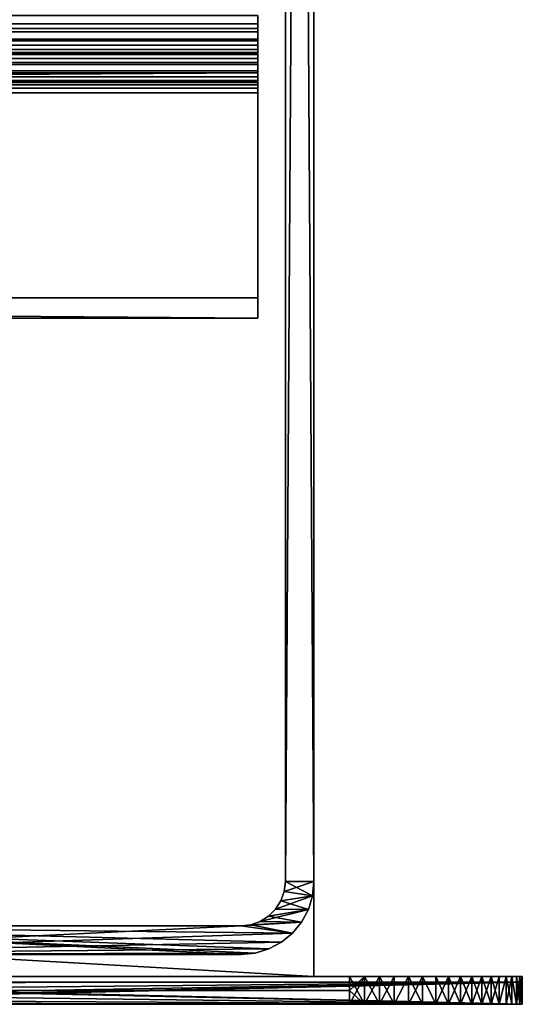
# Model space of a CAD drawing. Header units: inches. Extents: x -17.4 to 17.4, y -0.1 to 14.
# Tile 308 of 327: x 16.868 to 17.413, y 0 to 1.067. Entities that reach past the tile are written whole.
import ezdxf

# ---------------------------------------------------------------- set-up
doc = ezdxf.new("R2010")
doc.units = ezdxf.units.IN
doc.header["$LTSCALE"] = 65.185185
doc.header["$MEASUREMENT"] = 0
for name, color, linetype in [('186', 7, 'CONTINUOUS'), ('187', 7, 'CONTINUOUS'), ('188', 7, 'CONTINUOUS'), ('189', 7, 'CONTINUOUS'), ('190', 7, 'CONTINUOUS'), ('195', 7, 'CONTINUOUS'), ('196', 7, 'CONTINUOUS'), ('197', 7, 'CONTINUOUS'), ('198', 7, 'CONTINUOUS'), ('199', 7, 'CONTINUOUS'), ('251', 7, 'CONTINUOUS'), ('252', 7, 'CONTINUOUS'), ('253', 7, 'CONTINUOUS'), ('254', 7, 'CONTINUOUS'), ('258', 7, 'CONTINUOUS'), ('262', 7, 'CONTINUOUS'), ('263', 7, 'CONTINUOUS'), ('264', 7, 'CONTINUOUS'), ('267', 7, 'CONTINUOUS'), ('270', 7, 'CONTINUOUS'), ('276', 7, 'CONTINUOUS'), ('277', 7, 'CONTINUOUS'), ('282', 7, 'CONTINUOUS'), ('283', 7, 'CONTINUOUS'), ('288', 7, 'CONTINUOUS'), ('291', 7, 'CONTINUOUS'), ('292', 7, 'CONTINUOUS'), ('293', 7, 'CONTINUOUS'), ('64', 7, 'CONTINUOUS'), ('68', 7, 'CONTINUOUS'), ('75', 7, 'CONTINUOUS'), ('76', 7, 'CONTINUOUS'), ('77', 7, 'CONTINUOUS')]:
    doc.layers.add(name, color=color, linetype=linetype)

msp = doc.modelspace()

# ---------------------------------------------------------------- linework, layer by layer
at = {"layer": '186', "linetype": 'CONTINUOUS'}
for points in [[(-17.226, 0.03, 14), (-17.226, 0.015, 14), (17.226, 0, 14), (-17.226, 0.03, 14)], [(17.226, 0.03, 14), (-17.226, 0.03, 14), (17.226, 0.015, 14), (17.226, 0.03, 14)], [(17.226, 0.015, 14), (-17.226, 0.03, 14), (17.226, 0, 14), (17.226, 0.015, 14)], [(-17.226, 0.015, 14), (-17.226, 0, 14), (17.226, 0, 14), (-17.226, 0.015, 14)]]:
    msp.add_3dface(points, dxfattribs=at)
at = {"layer": '187', "linetype": 'CONTINUOUS'}
for points in [[(17.226, 0, 14), (-17.226, 0, 14), (16.3225, 0, 13.24), (17.226, 0, 14)], [(-17.226, 0, -0.689), (17.226, 0, -0.689), (-16.3225, 0, 0.061), (-17.226, 0, -0.689)], [(-16.3225, 0, 0.061), (17.226, 0, -0.689), (16.3225, 0, 0.061), (-16.3225, 0, 0.061)], [(17.226, 0, -0.689), (17.226, 0, 14), (16.3225, 0, 13.24), (17.226, 0, -0.689)], [(16.3225, 0, 0.061), (17.226, 0, -0.689), (16.3225, 0, 13.24), (16.3225, 0, 0.061)], [(17.2423, 0, 13.9993), (17.226, 0, 14), (17.2423, 0, -0.6883), (17.2423, 0, 13.9993)], [(17.2423, 0, -0.6883), (17.226, 0, 14), (17.226, 0, -0.689), (17.2423, 0, -0.6883)], [(17.2586, 0, 13.9972), (17.2423, 0, 13.9993), (17.2586, 0, -0.6862), (17.2586, 0, 13.9972)], [(17.2586, 0, -0.6862), (17.2423, 0, 13.9993), (17.2423, 0, -0.6883), (17.2586, 0, -0.6862)], [(17.2745, 0, 13.9936), (17.2586, 0, 13.9972), (17.2745, 0, -0.6826), (17.2745, 0, 13.9936)], [(17.2745, 0, -0.6826), (17.2586, 0, 13.9972), (17.2586, 0, -0.6862), (17.2745, 0, -0.6826)], [(17.2901, 0, 13.9887), (17.2745, 0, 13.9936), (17.2901, 0, -0.6777), (17.2901, 0, 13.9887)], [(17.2901, 0, -0.6777), (17.2745, 0, 13.9936), (17.2745, 0, -0.6826), (17.2901, 0, -0.6777)], [(17.3052, 0, 13.9824), (17.2901, 0, 13.9887), (17.3052, 0, -0.6714), (17.3052, 0, 13.9824)], [(17.3052, 0, -0.6714), (17.2901, 0, 13.9887), (17.2901, 0, -0.6777), (17.3052, 0, -0.6714)], [(17.3197, 0, 13.9749), (17.3052, 0, 13.9824), (17.3197, 0, -0.6639), (17.3197, 0, 13.9749)], [(17.3197, 0, -0.6639), (17.3052, 0, 13.9824), (17.3052, 0, -0.6714), (17.3197, 0, -0.6639)], [(17.3335, 0, 13.9661), (17.3197, 0, 13.9749), (17.3335, 0, -0.6551), (17.3335, 0, 13.9661)], [(17.3335, 0, -0.6551), (17.3197, 0, 13.9749), (17.3197, 0, -0.6639), (17.3335, 0, -0.6551)], [(17.3465, 0, 13.9561), (17.3335, 0, 13.9661), (17.3465, 0, -0.6451), (17.3465, 0, 13.9561)], [(17.3465, 0, -0.6451), (17.3335, 0, 13.9661), (17.3335, 0, -0.6551), (17.3465, 0, -0.6451)], [(17.3586, 0, 13.9451), (17.3465, 0, 13.9561), (17.3586, 0, -0.6341), (17.3586, 0, 13.9451)], [(17.3586, 0, -0.6341), (17.3465, 0, 13.9561), (17.3465, 0, -0.6451), (17.3586, 0, -0.6341)], [(17.3696, 0, 13.933), (17.3586, 0, 13.9451), (17.3696, 0, -0.622), (17.3696, 0, 13.933)], [(17.3696, 0, -0.622), (17.3586, 0, 13.9451), (17.3586, 0, -0.6341), (17.3696, 0, -0.622)], [(17.3796, 0, 13.92), (17.3696, 0, 13.933), (17.3796, 0, -0.609), (17.3796, 0, 13.92)], [(17.3796, 0, -0.609), (17.3696, 0, 13.933), (17.3696, 0, -0.622), (17.3796, 0, -0.609)], [(17.3884, 0, 13.9062), (17.3796, 0, 13.92), (17.3884, 0, -0.5952), (17.3884, 0, 13.9062)], [(17.3884, 0, -0.5952), (17.3796, 0, 13.92), (17.3796, 0, -0.609), (17.3884, 0, -0.5952)], [(17.3959, 0, 13.8917), (17.3884, 0, 13.9062), (17.3959, 0, -0.5807), (17.3959, 0, 13.8917)], [(17.3959, 0, -0.5807), (17.3884, 0, 13.9062), (17.3884, 0, -0.5952), (17.3959, 0, -0.5807)], [(17.4022, 0, 13.8766), (17.3959, 0, 13.8917), (17.4022, 0, -0.5656), (17.4022, 0, 13.8766)], [(17.4022, 0, -0.5656), (17.3959, 0, 13.8917), (17.3959, 0, -0.5807), (17.4022, 0, -0.5656)], [(17.4071, 0, 13.861), (17.4022, 0, 13.8766), (17.4071, 0, -0.55), (17.4071, 0, 13.861)], [(17.4071, 0, -0.55), (17.4022, 0, 13.8766), (17.4022, 0, -0.5656), (17.4071, 0, -0.55)], [(17.4107, 0, 13.8451), (17.4071, 0, 13.861), (17.4107, 0, -0.5341), (17.4107, 0, 13.8451)], [(17.4107, 0, -0.5341), (17.4071, 0, 13.861), (17.4071, 0, -0.55), (17.4107, 0, -0.5341)], [(17.4128, 0, 13.8288), (17.4107, 0, 13.8451), (17.4128, 0, -0.5178), (17.4128, 0, 13.8288)], [(17.4128, 0, -0.5178), (17.4107, 0, 13.8451), (17.4107, 0, -0.5341), (17.4128, 0, -0.5178)], [(17.4135, 0, 13.8125), (17.4128, 0, 13.8288), (17.4135, 0, -0.5015), (17.4135, 0, 13.8125)], [(17.4135, 0, -0.5015), (17.4128, 0, 13.8288), (17.4128, 0, -0.5178), (17.4135, 0, -0.5015)]]:
    msp.add_3dface(points, dxfattribs=at)
at = {"layer": '188', "linetype": 'CONTINUOUS'}
for points in [[(-17.226, 0, -0.689), (-17.226, 0.015, -0.689), (17.226, 0.03, -0.689), (-17.226, 0, -0.689)], [(17.226, 0.015, -0.689), (-17.226, 0, -0.689), (17.226, 0.03, -0.689), (17.226, 0.015, -0.689)], [(-17.226, 0.015, -0.689), (-17.226, 0.03, -0.689), (17.226, 0.03, -0.689), (-17.226, 0.015, -0.689)], [(17.226, 0, -0.689), (-17.226, 0, -0.689), (17.226, 0.015, -0.689), (17.226, 0, -0.689)]]:
    msp.add_3dface(points, dxfattribs=at)
at = {"layer": '189', "linetype": 'CONTINUOUS'}
for points in [[(-17.226, 0.03, -0.689), (17.1875, 0.03), (17.226, 0.03, -0.689), (-17.226, 0.03, -0.689)], [(17.1875, 0.03), (-17.226, 0.03, -0.689), (-17.1875, 0.03), (17.1875, 0.03)], [(-17.226, 0.03, 14), (17.226, 0.03, 14), (-17.1875, 0.03, 13.28), (-17.226, 0.03, 14)], [(17.226, 0.03, 14), (17.1875, 0.03, 13.28), (-17.1875, 0.03, 13.28), (17.226, 0.03, 14)], [(17.1875, 0.03), (17.1875, 0.03, 13.28), (17.226, 0.03, 14), (17.1875, 0.03)], [(17.1875, 0.03), (17.226, 0.03, 14), (17.226, 0.03, -0.689), (17.1875, 0.03)], [(17.226, 0.03, -0.689), (17.226, 0.03, 14), (17.2423, 0.03, 13.9993), (17.226, 0.03, -0.689)], [(17.2423, 0.03, -0.6883), (17.226, 0.03, -0.689), (17.2423, 0.03, 13.9993), (17.2423, 0.03, -0.6883)], [(17.2586, 0.03, -0.6862), (17.2423, 0.03, -0.6883), (17.2586, 0.03, 13.9972), (17.2586, 0.03, -0.6862)], [(17.2586, 0.03, 13.9972), (17.2423, 0.03, -0.6883), (17.2423, 0.03, 13.9993), (17.2586, 0.03, 13.9972)], [(17.2745, 0.03, -0.6826), (17.2586, 0.03, -0.6862), (17.2745, 0.03, 13.9936), (17.2745, 0.03, -0.6826)], [(17.2745, 0.03, 13.9936), (17.2586, 0.03, -0.6862), (17.2586, 0.03, 13.9972), (17.2745, 0.03, 13.9936)], [(17.2901, 0.03, -0.6777), (17.2745, 0.03, -0.6826), (17.2901, 0.03, 13.9887), (17.2901, 0.03, -0.6777)], [(17.2901, 0.03, 13.9887), (17.2745, 0.03, -0.6826), (17.2745, 0.03, 13.9936), (17.2901, 0.03, 13.9887)], [(17.3052, 0.03, -0.6714), (17.2901, 0.03, -0.6777), (17.3052, 0.03, 13.9824), (17.3052, 0.03, -0.6714)], [(17.3052, 0.03, 13.9824), (17.2901, 0.03, -0.6777), (17.2901, 0.03, 13.9887), (17.3052, 0.03, 13.9824)], [(17.3197, 0.03, -0.6639), (17.3052, 0.03, -0.6714), (17.3197, 0.03, 13.9749), (17.3197, 0.03, -0.6639)], [(17.3197, 0.03, 13.9749), (17.3052, 0.03, -0.6714), (17.3052, 0.03, 13.9824), (17.3197, 0.03, 13.9749)], [(17.3335, 0.03, -0.6551), (17.3197, 0.03, -0.6639), (17.3335, 0.03, 13.9661), (17.3335, 0.03, -0.6551)], [(17.3335, 0.03, 13.9661), (17.3197, 0.03, -0.6639), (17.3197, 0.03, 13.9749), (17.3335, 0.03, 13.9661)], [(17.3465, 0.03, -0.6451), (17.3335, 0.03, -0.6551), (17.3465, 0.03, 13.9561), (17.3465, 0.03, -0.6451)], [(17.3465, 0.03, 13.9561), (17.3335, 0.03, -0.6551), (17.3335, 0.03, 13.9661), (17.3465, 0.03, 13.9561)], [(17.3586, 0.03, -0.6341), (17.3465, 0.03, -0.6451), (17.3586, 0.03, 13.9451), (17.3586, 0.03, -0.6341)], [(17.3586, 0.03, 13.9451), (17.3465, 0.03, -0.6451), (17.3465, 0.03, 13.9561), (17.3586, 0.03, 13.9451)], [(17.3696, 0.03, -0.622), (17.3586, 0.03, -0.6341), (17.3696, 0.03, 13.933), (17.3696, 0.03, -0.622)], [(17.3696, 0.03, 13.933), (17.3586, 0.03, -0.6341), (17.3586, 0.03, 13.9451), (17.3696, 0.03, 13.933)], [(17.3796, 0.03, -0.609), (17.3696, 0.03, -0.622), (17.3796, 0.03, 13.92), (17.3796, 0.03, -0.609)], [(17.3796, 0.03, 13.92), (17.3696, 0.03, -0.622), (17.3696, 0.03, 13.933), (17.3796, 0.03, 13.92)], [(17.3884, 0.03, -0.5952), (17.3796, 0.03, -0.609), (17.3884, 0.03, 13.9062), (17.3884, 0.03, -0.5952)], [(17.3884, 0.03, 13.9062), (17.3796, 0.03, -0.609), (17.3796, 0.03, 13.92), (17.3884, 0.03, 13.9062)], [(17.3959, 0.03, -0.5807), (17.3884, 0.03, -0.5952), (17.3959, 0.03, 13.8917), (17.3959, 0.03, -0.5807)], [(17.3959, 0.03, 13.8917), (17.3884, 0.03, -0.5952), (17.3884, 0.03, 13.9062), (17.3959, 0.03, 13.8917)], [(17.4022, 0.03, -0.5656), (17.3959, 0.03, -0.5807), (17.4022, 0.03, 13.8766), (17.4022, 0.03, -0.5656)], [(17.4022, 0.03, 13.8766), (17.3959, 0.03, -0.5807), (17.3959, 0.03, 13.8917), (17.4022, 0.03, 13.8766)], [(17.4071, 0.03, -0.55), (17.4022, 0.03, -0.5656), (17.4071, 0.03, 13.861), (17.4071, 0.03, -0.55)], [(17.4071, 0.03, 13.861), (17.4022, 0.03, -0.5656), (17.4022, 0.03, 13.8766), (17.4071, 0.03, 13.861)], [(17.4107, 0.03, -0.5341), (17.4071, 0.03, -0.55), (17.4107, 0.03, 13.8451), (17.4107, 0.03, -0.5341)], [(17.4107, 0.03, 13.8451), (17.4071, 0.03, -0.55), (17.4071, 0.03, 13.861), (17.4107, 0.03, 13.8451)], [(17.4128, 0.03, -0.5178), (17.4107, 0.03, -0.5341), (17.4128, 0.03, 13.8288), (17.4128, 0.03, -0.5178)], [(17.4128, 0.03, 13.8288), (17.4107, 0.03, -0.5341), (17.4107, 0.03, 13.8451), (17.4128, 0.03, 13.8288)], [(17.4135, 0.03, -0.5015), (17.4128, 0.03, -0.5178), (17.4135, 0.03, 13.8125), (17.4135, 0.03, -0.5015)], [(17.4135, 0.03, 13.8125), (17.4128, 0.03, -0.5178), (17.4128, 0.03, 13.8288), (17.4135, 0.03, 13.8125)]]:
    msp.add_3dface(points, dxfattribs=at)
at = {"layer": '190', "linetype": 'CONTINUOUS'}
for points in [[(17.1875, 5), (-17.1875, 0.03), (13.9114, 14), (17.1875, 5)], [(17.1875, 5), (17.1875, 0.03), (-17.1875, 0.03), (17.1875, 5)]]:
    msp.add_3dface(points, dxfattribs=at)
at = {"layer": '195', "linetype": 'CONTINUOUS'}
for points in [[(17.1875, 0.03, 13.28), (17.1875, 2, 13.28), (-17.1875, 2, 13.28), (17.1875, 0.03, 13.28)], [(-17.1875, 0.03, 13.28), (17.1875, 0.03, 13.28), (-17.1875, 2, 13.28), (-17.1875, 0.03, 13.28)]]:
    msp.add_3dface(points, dxfattribs=at)
at = {"layer": '196', "linetype": 'CONTINUOUS'}
for points in [[(17.1875, 0.03), (17.1875, 5), (17.1875, 5, 13.25), (17.1875, 0.03)], [(17.1875, 2, 13.25), (17.1875, 0.03), (17.1875, 5, 13.25), (17.1875, 2, 13.25)], [(17.1875, 0.03, 13.28), (17.1875, 0.03), (17.1875, 2, 13.28), (17.1875, 0.03, 13.28)], [(17.1875, 2, 13.28), (17.1875, 0.03), (17.1875, 2, 13.25), (17.1875, 2, 13.28)]]:
    msp.add_3dface(points, dxfattribs=at)
at = {"layer": '197', "linetype": 'CONTINUOUS'}
for points in [[(17.226, 0.03, 14), (17.226, 0.015, 14), (17.2423, 0, 13.9993), (17.226, 0.03, 14)], [(17.226, 0.03, 14), (17.2423, 0, 13.9993), (17.2423, 0.03, 13.9993), (17.226, 0.03, 14)], [(17.2423, 0, 13.9993), (17.2586, 0, 13.9972), (17.2423, 0.03, 13.9993), (17.2423, 0, 13.9993)], [(17.2586, 0, 13.9972), (17.2586, 0.03, 13.9972), (17.2423, 0.03, 13.9993), (17.2586, 0, 13.9972)], [(17.2586, 0, 13.9972), (17.2745, 0, 13.9936), (17.2586, 0.03, 13.9972), (17.2586, 0, 13.9972)], [(17.2745, 0, 13.9936), (17.2745, 0.03, 13.9936), (17.2586, 0.03, 13.9972), (17.2745, 0, 13.9936)], [(17.2745, 0, 13.9936), (17.2901, 0, 13.9887), (17.2901, 0.03, 13.9887), (17.2745, 0, 13.9936)], [(17.2745, 0, 13.9936), (17.2901, 0.03, 13.9887), (17.2745, 0.03, 13.9936), (17.2745, 0, 13.9936)], [(17.2901, 0, 13.9887), (17.3052, 0, 13.9824), (17.2901, 0.03, 13.9887), (17.2901, 0, 13.9887)], [(17.3052, 0, 13.9824), (17.3052, 0.03, 13.9824), (17.2901, 0.03, 13.9887), (17.3052, 0, 13.9824)], [(17.3052, 0, 13.9824), (17.3197, 0, 13.9749), (17.3052, 0.03, 13.9824), (17.3052, 0, 13.9824)], [(17.3197, 0, 13.9749), (17.3197, 0.03, 13.9749), (17.3052, 0.03, 13.9824), (17.3197, 0, 13.9749)], [(17.3197, 0, 13.9749), (17.3335, 0, 13.9661), (17.3197, 0.03, 13.9749), (17.3197, 0, 13.9749)], [(17.3335, 0, 13.9661), (17.3335, 0.03, 13.9661), (17.3197, 0.03, 13.9749), (17.3335, 0, 13.9661)], [(17.3335, 0, 13.9661), (17.3465, 0, 13.9561), (17.3335, 0.03, 13.9661), (17.3335, 0, 13.9661)], [(17.3465, 0, 13.9561), (17.3465, 0.03, 13.9561), (17.3335, 0.03, 13.9661), (17.3465, 0, 13.9561)], [(17.3465, 0, 13.9561), (17.3586, 0, 13.9451), (17.3465, 0.03, 13.9561), (17.3465, 0, 13.9561)], [(17.3586, 0, 13.9451), (17.3586, 0.03, 13.9451), (17.3465, 0.03, 13.9561), (17.3586, 0, 13.9451)], [(17.3586, 0, 13.9451), (17.3696, 0, 13.933), (17.3586, 0.03, 13.9451), (17.3586, 0, 13.9451)], [(17.3696, 0, 13.933), (17.3696, 0.03, 13.933), (17.3586, 0.03, 13.9451), (17.3696, 0, 13.933)], [(17.3696, 0, 13.933), (17.3796, 0, 13.92), (17.3696, 0.03, 13.933), (17.3696, 0, 13.933)], [(17.3796, 0, 13.92), (17.3796, 0.03, 13.92), (17.3696, 0.03, 13.933), (17.3796, 0, 13.92)], [(17.3796, 0, 13.92), (17.3884, 0, 13.9062), (17.3796, 0.03, 13.92), (17.3796, 0, 13.92)], [(17.3884, 0, 13.9062), (17.3884, 0.03, 13.9062), (17.3796, 0.03, 13.92), (17.3884, 0, 13.9062)], [(17.3884, 0, 13.9062), (17.3959, 0, 13.8917), (17.3959, 0.03, 13.8917), (17.3884, 0, 13.9062)], [(17.3884, 0, 13.9062), (17.3959, 0.03, 13.8917), (17.3884, 0.03, 13.9062), (17.3884, 0, 13.9062)], [(17.3959, 0, 13.8917), (17.4022, 0, 13.8766), (17.3959, 0.03, 13.8917), (17.3959, 0, 13.8917)], [(17.4022, 0, 13.8766), (17.4022, 0.03, 13.8766), (17.3959, 0.03, 13.8917), (17.4022, 0, 13.8766)], [(17.4022, 0, 13.8766), (17.4071, 0, 13.861), (17.4022, 0.03, 13.8766), (17.4022, 0, 13.8766)], [(17.4071, 0, 13.861), (17.4071, 0.03, 13.861), (17.4022, 0.03, 13.8766), (17.4071, 0, 13.861)], [(17.4071, 0, 13.861), (17.4107, 0, 13.8451), (17.4071, 0.03, 13.861), (17.4071, 0, 13.861)], [(17.4107, 0, 13.8451), (17.4107, 0.03, 13.8451), (17.4071, 0.03, 13.861), (17.4107, 0, 13.8451)], [(17.4107, 0, 13.8451), (17.4128, 0, 13.8288), (17.4107, 0.03, 13.8451), (17.4107, 0, 13.8451)], [(17.4128, 0, 13.8288), (17.4128, 0.03, 13.8288), (17.4107, 0.03, 13.8451), (17.4128, 0, 13.8288)], [(17.4128, 0, 13.8288), (17.4135, 0, 13.8125), (17.4128, 0.03, 13.8288), (17.4128, 0, 13.8288)], [(17.4128, 0.03, 13.8288), (17.4135, 0, 13.8125), (17.4135, 0.015, 13.8125), (17.4128, 0.03, 13.8288)], [(17.4135, 0.03, 13.8125), (17.4128, 0.03, 13.8288), (17.4135, 0.015, 13.8125), (17.4135, 0.03, 13.8125)], [(17.226, 0.015, 14), (17.226, 0, 14), (17.2423, 0, 13.9993), (17.226, 0.015, 14)]]:
    msp.add_3dface(points, dxfattribs=at)
at = {"layer": '198', "linetype": 'CONTINUOUS'}
for points in [[(17.4135, 0, -0.5015), (17.4135, 0.03, 13.8125), (17.4135, 0.015, 13.8125), (17.4135, 0, -0.5015)], [(17.4135, 0.03, 13.8125), (17.4135, 0, -0.5015), (17.4135, 0.015, -0.5015), (17.4135, 0.03, 13.8125)], [(17.4135, 0.03, -0.5015), (17.4135, 0.03, 13.8125), (17.4135, 0.015, -0.5015), (17.4135, 0.03, -0.5015)], [(17.4135, 0, 13.8125), (17.4135, 0, -0.5015), (17.4135, 0.015, 13.8125), (17.4135, 0, 13.8125)]]:
    msp.add_3dface(points, dxfattribs=at)
at = {"layer": '199', "linetype": 'CONTINUOUS'}
for points in [[(17.2423, 0, -0.6883), (17.226, 0, -0.689), (17.2423, 0.03, -0.6883), (17.2423, 0, -0.6883)], [(17.226, 0, -0.689), (17.226, 0.015, -0.689), (17.2423, 0.03, -0.6883), (17.226, 0, -0.689)], [(17.226, 0.015, -0.689), (17.226, 0.03, -0.689), (17.2423, 0.03, -0.6883), (17.226, 0.015, -0.689)], [(17.2586, 0, -0.6862), (17.2423, 0, -0.6883), (17.2586, 0.03, -0.6862), (17.2586, 0, -0.6862)], [(17.2423, 0, -0.6883), (17.2423, 0.03, -0.6883), (17.2586, 0.03, -0.6862), (17.2423, 0, -0.6883)], [(17.2745, 0, -0.6826), (17.2586, 0, -0.6862), (17.2745, 0.03, -0.6826), (17.2745, 0, -0.6826)], [(17.2586, 0, -0.6862), (17.2586, 0.03, -0.6862), (17.2745, 0.03, -0.6826), (17.2586, 0, -0.6862)], [(17.2901, 0, -0.6777), (17.2745, 0, -0.6826), (17.2901, 0.03, -0.6777), (17.2901, 0, -0.6777)], [(17.2745, 0, -0.6826), (17.2745, 0.03, -0.6826), (17.2901, 0.03, -0.6777), (17.2745, 0, -0.6826)], [(17.3052, 0, -0.6714), (17.2901, 0, -0.6777), (17.3052, 0.03, -0.6714), (17.3052, 0, -0.6714)], [(17.2901, 0, -0.6777), (17.2901, 0.03, -0.6777), (17.3052, 0.03, -0.6714), (17.2901, 0, -0.6777)], [(17.3197, 0, -0.6639), (17.3052, 0, -0.6714), (17.3052, 0.03, -0.6714), (17.3197, 0, -0.6639)], [(17.3197, 0, -0.6639), (17.3052, 0.03, -0.6714), (17.3197, 0.03, -0.6639), (17.3197, 0, -0.6639)], [(17.3335, 0, -0.6551), (17.3197, 0, -0.6639), (17.3335, 0.03, -0.6551), (17.3335, 0, -0.6551)], [(17.3197, 0, -0.6639), (17.3197, 0.03, -0.6639), (17.3335, 0.03, -0.6551), (17.3197, 0, -0.6639)], [(17.3465, 0, -0.6451), (17.3335, 0, -0.6551), (17.3465, 0.03, -0.6451), (17.3465, 0, -0.6451)], [(17.3335, 0, -0.6551), (17.3335, 0.03, -0.6551), (17.3465, 0.03, -0.6451), (17.3335, 0, -0.6551)], [(17.3586, 0, -0.6341), (17.3465, 0, -0.6451), (17.3586, 0.03, -0.6341), (17.3586, 0, -0.6341)], [(17.3465, 0, -0.6451), (17.3465, 0.03, -0.6451), (17.3586, 0.03, -0.6341), (17.3465, 0, -0.6451)], [(17.3696, 0, -0.622), (17.3586, 0, -0.6341), (17.3696, 0.03, -0.622), (17.3696, 0, -0.622)], [(17.3586, 0, -0.6341), (17.3586, 0.03, -0.6341), (17.3696, 0.03, -0.622), (17.3586, 0, -0.6341)], [(17.3796, 0, -0.609), (17.3696, 0, -0.622), (17.3796, 0.03, -0.609), (17.3796, 0, -0.609)], [(17.3696, 0, -0.622), (17.3696, 0.03, -0.622), (17.3796, 0.03, -0.609), (17.3696, 0, -0.622)], [(17.3884, 0, -0.5952), (17.3796, 0, -0.609), (17.3884, 0.03, -0.5952), (17.3884, 0, -0.5952)], [(17.3796, 0, -0.609), (17.3796, 0.03, -0.609), (17.3884, 0.03, -0.5952), (17.3796, 0, -0.609)], [(17.3959, 0, -0.5807), (17.3884, 0, -0.5952), (17.3959, 0.03, -0.5807), (17.3959, 0, -0.5807)], [(17.3884, 0, -0.5952), (17.3884, 0.03, -0.5952), (17.3959, 0.03, -0.5807), (17.3884, 0, -0.5952)], [(17.4022, 0, -0.5656), (17.3959, 0, -0.5807), (17.4022, 0.03, -0.5656), (17.4022, 0, -0.5656)], [(17.3959, 0, -0.5807), (17.3959, 0.03, -0.5807), (17.4022, 0.03, -0.5656), (17.3959, 0, -0.5807)], [(17.4071, 0, -0.55), (17.4022, 0, -0.5656), (17.4022, 0.03, -0.5656), (17.4071, 0, -0.55)], [(17.4071, 0, -0.55), (17.4022, 0.03, -0.5656), (17.4071, 0.03, -0.55), (17.4071, 0, -0.55)], [(17.4107, 0, -0.5341), (17.4071, 0, -0.55), (17.4107, 0.03, -0.5341), (17.4107, 0, -0.5341)], [(17.4071, 0, -0.55), (17.4071, 0.03, -0.55), (17.4107, 0.03, -0.5341), (17.4071, 0, -0.55)], [(17.4128, 0, -0.5178), (17.4107, 0, -0.5341), (17.4128, 0.03, -0.5178), (17.4128, 0, -0.5178)], [(17.4107, 0, -0.5341), (17.4107, 0.03, -0.5341), (17.4128, 0.03, -0.5178), (17.4107, 0, -0.5341)], [(17.4128, 0, -0.5178), (17.4128, 0.03, -0.5178), (17.4135, 0.03, -0.5015), (17.4128, 0, -0.5178)], [(17.4128, 0, -0.5178), (17.4135, 0.03, -0.5015), (17.4135, 0.015, -0.5015), (17.4128, 0, -0.5178)], [(17.4135, 0, -0.5015), (17.4128, 0, -0.5178), (17.4135, 0.015, -0.5015), (17.4135, 0, -0.5015)]]:
    msp.add_3dface(points, dxfattribs=at)
at = {"layer": '251', "linetype": 'CONTINUOUS'}
for points in [[(-17.1265, 1, 13.178), (-17.1265, 1, 12.78), (17.1265, 1, 12.78), (-17.1265, 1, 13.178)], [(17.1265, 1, 13.178), (-17.1265, 1, 13.178), (17.1265, 1, 12.78), (17.1265, 1, 13.178)]]:
    msp.add_3dface(points, dxfattribs=at)
at = {"layer": '252', "linetype": 'CONTINUOUS'}
for points in [[(-17.1265, 0.988, 12.751), (-17.1265, 0.744, 12.507), (17.1265, 0.744, 12.507), (-17.1265, 0.988, 12.751)], [(17.1265, 0.988, 12.751), (-17.1265, 0.988, 12.751), (17.1265, 0.744, 12.507), (17.1265, 0.988, 12.751)]]:
    msp.add_3dface(points, dxfattribs=at)
at = {"layer": '253', "linetype": 'CONTINUOUS'}
for points in [[(17.1265, 0.7659, 12.4851), (-17.1265, 0.7659, 12.4851), (17.1265, 1.0099, 12.7291), (17.1265, 0.7659, 12.4851)], [(-17.1265, 0.7659, 12.4851), (-17.1265, 1.0099, 12.7291), (17.1265, 1.0099, 12.7291), (-17.1265, 0.7659, 12.4851)]]:
    msp.add_3dface(points, dxfattribs=at)
at = {"layer": '254', "linetype": 'CONTINUOUS'}
for points in [[(-17.1265, 1.031, 12.78), (-17.1265, 1.031, 13.178), (17.1265, 1.031, 13.178), (-17.1265, 1.031, 12.78)], [(17.1265, 1.031, 12.78), (-17.1265, 1.031, 12.78), (17.1265, 1.031, 13.178), (17.1265, 1.031, 12.78)]]:
    msp.add_3dface(points, dxfattribs=at)
at = {"layer": '258', "linetype": 'CONTINUOUS'}
for points in [[(17.1265, 0.744, 12.507), (-17.1265, 0.744, 12.507), (17.1265, 0.7659, 12.4851), (17.1265, 0.744, 12.507)], [(17.1265, 0.7659, 12.4851), (-17.1265, 0.744, 12.507), (-17.1265, 0.7659, 12.4851), (17.1265, 0.7659, 12.4851)]]:
    msp.add_3dface(points, dxfattribs=at)
at = {"layer": '262', "linetype": 'CONTINUOUS'}
for points in [[(17.1265, 1.072, 13.25), (-17.1265, 1.072, 13.25), (-17.1265, 1.058, 13.2486), (17.1265, 1.072, 13.25)], [(17.1265, 1.072, 13.25), (-17.1265, 1.058, 13.2486), (17.1265, 1.058, 13.2486), (17.1265, 1.072, 13.25)], [(-17.1265, 1.058, 13.2486), (-17.1265, 1.0444, 13.2445), (17.1265, 1.058, 13.2486), (-17.1265, 1.058, 13.2486)], [(17.1265, 1.058, 13.2486), (-17.1265, 1.0444, 13.2445), (17.1265, 1.0444, 13.2445), (17.1265, 1.058, 13.2486)], [(-17.1265, 1.0444, 13.2445), (-17.1265, 1.032, 13.2379), (17.1265, 1.0444, 13.2445), (-17.1265, 1.0444, 13.2445)], [(17.1265, 1.0444, 13.2445), (-17.1265, 1.032, 13.2379), (17.1265, 1.032, 13.2379), (17.1265, 1.0444, 13.2445)], [(-17.1265, 1.032, 13.2379), (-17.1265, 1.0211, 13.2289), (17.1265, 1.032, 13.2379), (-17.1265, 1.032, 13.2379)], [(17.1265, 1.032, 13.2379), (-17.1265, 1.0211, 13.2289), (17.1265, 1.0211, 13.2289), (17.1265, 1.032, 13.2379)], [(-17.1265, 1.0211, 13.2289), (-17.1265, 1.0121, 13.218), (17.1265, 1.0211, 13.2289), (-17.1265, 1.0211, 13.2289)], [(17.1265, 1.0211, 13.2289), (-17.1265, 1.0121, 13.218), (17.1265, 1.0121, 13.218), (17.1265, 1.0211, 13.2289)], [(-17.1265, 1.0121, 13.218), (-17.1265, 1.0055, 13.2056), (17.1265, 1.0121, 13.218), (-17.1265, 1.0121, 13.218)], [(17.1265, 1.0121, 13.218), (-17.1265, 1.0055, 13.2056), (17.1265, 1.0055, 13.2056), (17.1265, 1.0121, 13.218)], [(-17.1265, 1.0055, 13.2056), (-17.1265, 1.0014, 13.192), (17.1265, 1.0055, 13.2056), (-17.1265, 1.0055, 13.2056)], [(17.1265, 1.0055, 13.2056), (-17.1265, 1.0014, 13.192), (17.1265, 1.0014, 13.192), (17.1265, 1.0055, 13.2056)], [(-17.1265, 1, 13.178), (17.1265, 1, 13.178), (17.1265, 1.0014, 13.192), (-17.1265, 1, 13.178)], [(-17.1265, 1.0014, 13.192), (-17.1265, 1, 13.178), (17.1265, 1.0014, 13.192), (-17.1265, 1.0014, 13.192)]]:
    msp.add_3dface(points, dxfattribs=at)
at = {"layer": '263', "linetype": 'CONTINUOUS'}
for points in [[(17.1265, 1, 12.78), (-17.1265, 1, 12.78), (-17.1265, 0.9992, 12.772), (17.1265, 1, 12.78)], [(17.1265, 1, 12.78), (-17.1265, 0.9992, 12.772), (17.1265, 0.9992, 12.772), (17.1265, 1, 12.78)], [(-17.1265, 0.9992, 12.772), (-17.1265, 0.9969, 12.7643), (17.1265, 0.9992, 12.772), (-17.1265, 0.9992, 12.772)], [(17.1265, 0.9992, 12.772), (-17.1265, 0.9969, 12.7643), (17.1265, 0.9969, 12.7643), (17.1265, 0.9992, 12.772)], [(-17.1265, 0.9969, 12.7643), (-17.1265, 0.9931, 12.7572), (17.1265, 0.9969, 12.7643), (-17.1265, 0.9969, 12.7643)], [(17.1265, 0.9969, 12.7643), (-17.1265, 0.9931, 12.7572), (17.1265, 0.9931, 12.7572), (17.1265, 0.9969, 12.7643)], [(-17.1265, 0.988, 12.751), (17.1265, 0.988, 12.751), (17.1265, 0.9931, 12.7572), (-17.1265, 0.988, 12.751)], [(-17.1265, 0.9931, 12.7572), (-17.1265, 0.988, 12.751), (17.1265, 0.9931, 12.7572), (-17.1265, 0.9931, 12.7572)]]:
    msp.add_3dface(points, dxfattribs=at)
at = {"layer": '264', "linetype": 'CONTINUOUS'}
for points in [[(-17.1265, 1.031, 12.78), (17.1265, 1.031, 12.78), (17.1265, 1.0296, 12.7659), (-17.1265, 1.031, 12.78)], [(-17.1265, 1.0296, 12.7659), (-17.1265, 1.031, 12.78), (17.1265, 1.0296, 12.7659), (-17.1265, 1.0296, 12.7659)], [(-17.1265, 1.0255, 12.7524), (-17.1265, 1.0296, 12.7659), (17.1265, 1.0255, 12.7524), (-17.1265, 1.0255, 12.7524)], [(17.1265, 1.0255, 12.7524), (-17.1265, 1.0296, 12.7659), (17.1265, 1.0296, 12.7659), (17.1265, 1.0255, 12.7524)], [(-17.1265, 1.0189, 12.74), (-17.1265, 1.0255, 12.7524), (17.1265, 1.0189, 12.74), (-17.1265, 1.0189, 12.74)], [(17.1265, 1.0189, 12.74), (-17.1265, 1.0255, 12.7524), (17.1265, 1.0255, 12.7524), (17.1265, 1.0189, 12.74)], [(17.1265, 1.0099, 12.7291), (-17.1265, 1.0099, 12.7291), (-17.1265, 1.0189, 12.74), (17.1265, 1.0099, 12.7291)], [(17.1265, 1.0099, 12.7291), (-17.1265, 1.0189, 12.74), (17.1265, 1.0189, 12.74), (17.1265, 1.0099, 12.7291)]]:
    msp.add_3dface(points, dxfattribs=at)
at = {"layer": '267', "linetype": 'CONTINUOUS'}
for points in [[(-17.1265, 1.072, 13.219), (17.1265, 1.072, 13.219), (17.1265, 1.0629, 13.218), (-17.1265, 1.072, 13.219)], [(-17.1265, 1.0629, 13.218), (-17.1265, 1.072, 13.219), (17.1265, 1.0629, 13.218), (-17.1265, 1.0629, 13.218)], [(-17.1265, 1.0542, 13.2149), (-17.1265, 1.0629, 13.218), (17.1265, 1.0542, 13.2149), (-17.1265, 1.0542, 13.2149)], [(17.1265, 1.0542, 13.2149), (-17.1265, 1.0629, 13.218), (17.1265, 1.0629, 13.218), (17.1265, 1.0542, 13.2149)], [(-17.1265, 1.0464, 13.2101), (-17.1265, 1.0542, 13.2149), (17.1265, 1.0464, 13.2101), (-17.1265, 1.0464, 13.2101)], [(17.1265, 1.0464, 13.2101), (-17.1265, 1.0542, 13.2149), (17.1265, 1.0542, 13.2149), (17.1265, 1.0464, 13.2101)], [(-17.1265, 1.0399, 13.2036), (-17.1265, 1.0464, 13.2101), (17.1265, 1.0399, 13.2036), (-17.1265, 1.0399, 13.2036)], [(17.1265, 1.0399, 13.2036), (-17.1265, 1.0464, 13.2101), (17.1265, 1.0464, 13.2101), (17.1265, 1.0399, 13.2036)], [(-17.1265, 1.0351, 13.1958), (-17.1265, 1.0399, 13.2036), (17.1265, 1.0351, 13.1958), (-17.1265, 1.0351, 13.1958)], [(17.1265, 1.0351, 13.1958), (-17.1265, 1.0399, 13.2036), (17.1265, 1.0399, 13.2036), (17.1265, 1.0351, 13.1958)], [(-17.1265, 1.032, 13.1871), (-17.1265, 1.0351, 13.1958), (17.1265, 1.032, 13.1871), (-17.1265, 1.032, 13.1871)], [(17.1265, 1.032, 13.1871), (-17.1265, 1.0351, 13.1958), (17.1265, 1.0351, 13.1958), (17.1265, 1.032, 13.1871)], [(17.1265, 1.031, 13.178), (-17.1265, 1.031, 13.178), (-17.1265, 1.032, 13.1871), (17.1265, 1.031, 13.178)], [(17.1265, 1.031, 13.178), (-17.1265, 1.032, 13.1871), (17.1265, 1.032, 13.1871), (17.1265, 1.031, 13.178)]]:
    msp.add_3dface(points, dxfattribs=at)
at = {"layer": '270', "linetype": 'CONTINUOUS'}
for points in [[(17.1265, 1.072, 13.25), (17.1265, 1.058, 13.2486), (17.1265, 1.072, 13.219), (17.1265, 1.072, 13.25)], [(17.1265, 1.072, 13.219), (17.1265, 1.058, 13.2486), (17.1265, 1.0629, 13.218), (17.1265, 1.072, 13.219)], [(17.1265, 1.058, 13.2486), (17.1265, 1.0542, 13.2149), (17.1265, 1.0629, 13.218), (17.1265, 1.058, 13.2486)], [(17.1265, 1.058, 13.2486), (17.1265, 1.0444, 13.2445), (17.1265, 1.0542, 13.2149), (17.1265, 1.058, 13.2486)], [(17.1265, 1.0444, 13.2445), (17.1265, 1.0464, 13.2101), (17.1265, 1.0542, 13.2149), (17.1265, 1.0444, 13.2445)], [(17.1265, 1.0444, 13.2445), (17.1265, 1.0399, 13.2036), (17.1265, 1.0464, 13.2101), (17.1265, 1.0444, 13.2445)], [(17.1265, 1.0444, 13.2445), (17.1265, 1.032, 13.2379), (17.1265, 1.0399, 13.2036), (17.1265, 1.0444, 13.2445)], [(17.1265, 1.032, 13.2379), (17.1265, 1.0351, 13.1958), (17.1265, 1.0399, 13.2036), (17.1265, 1.032, 13.2379)], [(17.1265, 1.032, 13.2379), (17.1265, 1.032, 13.1871), (17.1265, 1.0351, 13.1958), (17.1265, 1.032, 13.2379)], [(17.1265, 1.032, 13.2379), (17.1265, 1.0211, 13.2289), (17.1265, 1.031, 13.178), (17.1265, 1.032, 13.2379)], [(17.1265, 1.032, 13.2379), (17.1265, 1.031, 13.178), (17.1265, 1.032, 13.1871), (17.1265, 1.032, 13.2379)], [(17.1265, 1.0211, 13.2289), (17.1265, 1.031, 12.78), (17.1265, 1.031, 13.178), (17.1265, 1.0211, 13.2289)], [(17.1265, 1.031, 12.78), (17.1265, 1.0211, 13.2289), (17.1265, 1.0296, 12.7659), (17.1265, 1.031, 12.78)], [(17.1265, 1.0211, 13.2289), (17.1265, 1.0255, 12.7524), (17.1265, 1.0296, 12.7659), (17.1265, 1.0211, 13.2289)], [(17.1265, 1.0211, 13.2289), (17.1265, 1.0189, 12.74), (17.1265, 1.0255, 12.7524), (17.1265, 1.0211, 13.2289)], [(17.1265, 1.0211, 13.2289), (17.1265, 1.0121, 13.218), (17.1265, 1.0189, 12.74), (17.1265, 1.0211, 13.2289)], [(17.1265, 1.0121, 13.218), (17.1265, 1.0099, 12.7291), (17.1265, 1.0189, 12.74), (17.1265, 1.0121, 13.218)], [(17.1265, 1.0121, 13.218), (17.1265, 1.0055, 13.2056), (17.1265, 1.0099, 12.7291), (17.1265, 1.0121, 13.218)], [(17.1265, 0.9931, 12.7572), (17.1265, 0.988, 12.751), (17.1265, 1.0099, 12.7291), (17.1265, 0.9931, 12.7572)], [(17.1265, 0.988, 12.751), (17.1265, 0.7659, 12.4851), (17.1265, 1.0099, 12.7291), (17.1265, 0.988, 12.751)], [(17.1265, 1, 13.178), (17.1265, 1, 12.78), (17.1265, 1.0099, 12.7291), (17.1265, 1, 13.178)], [(17.1265, 1.0014, 13.192), (17.1265, 1, 13.178), (17.1265, 1.0099, 12.7291), (17.1265, 1.0014, 13.192)], [(17.1265, 1, 12.78), (17.1265, 0.9992, 12.772), (17.1265, 1.0099, 12.7291), (17.1265, 1, 12.78)], [(17.1265, 0.9992, 12.772), (17.1265, 0.9969, 12.7643), (17.1265, 1.0099, 12.7291), (17.1265, 0.9992, 12.772)], [(17.1265, 0.9969, 12.7643), (17.1265, 0.9931, 12.7572), (17.1265, 1.0099, 12.7291), (17.1265, 0.9969, 12.7643)], [(17.1265, 1.0055, 13.2056), (17.1265, 1.0014, 13.192), (17.1265, 1.0099, 12.7291), (17.1265, 1.0055, 13.2056)], [(17.1265, 0.988, 12.751), (17.1265, 0.744, 12.507), (17.1265, 0.7659, 12.4851), (17.1265, 0.988, 12.751)]]:
    msp.add_3dface(points, dxfattribs=at)
at = {"layer": '276', "linetype": 'CONTINUOUS'}
for points in [[(17.1085, 0.054, 13.178), (16.4705, 0.054, 13.178), (16.4705, 0.054, 0.031), (17.1085, 0.054, 13.178)], [(17.1085, 0.054, 0.031), (17.1085, 0.054, 13.178), (16.4705, 0.054, 0.031), (17.1085, 0.054, 0.031)]]:
    msp.add_3dface(points, dxfattribs=at)
at = {"layer": '277', "linetype": 'CONTINUOUS'}
for points in [[(17.1875, 4.9861, 13.178), (17.1875, 0.133, 13.178), (17.1875, 0.133, 0.031), (17.1875, 4.9861, 13.178)], [(17.1875, 4.9861, 0.031), (17.1875, 4.9861, 13.178), (17.1875, 0.133, 0.031), (17.1875, 4.9861, 0.031)]]:
    msp.add_3dface(points, dxfattribs=at)
at = {"layer": '282', "linetype": 'CONTINUOUS'}
for points in [[(17.1565, 4.9861, 0.031), (17.1565, 0.133, 0.031), (17.1565, 0.133, 13.178), (17.1565, 4.9861, 0.031)], [(17.1565, 4.9861, 0.031), (17.1565, 0.133, 13.178), (17.1565, 4.9861, 13.178), (17.1565, 4.9861, 0.031)]]:
    msp.add_3dface(points, dxfattribs=at)
at = {"layer": '283', "linetype": 'CONTINUOUS'}
for points in [[(17.1085, 0.085, 0.031), (16.4705, 0.085, 0.031), (16.4705, 0.085, 13.178), (17.1085, 0.085, 0.031)], [(17.1085, 0.085, 0.031), (16.4705, 0.085, 13.178), (17.1085, 0.085, 13.178), (17.1085, 0.085, 0.031)]]:
    msp.add_3dface(points, dxfattribs=at)
at = {"layer": '288', "linetype": 'CONTINUOUS'}
for points in [[(17.1875, 0.133, 0.031), (17.1875, 0.133, 13.178), (17.186, 0.1176, 13.178), (17.1875, 0.133, 0.031)], [(17.186, 0.1176, 0.031), (17.1875, 0.133, 0.031), (17.186, 0.1176, 13.178), (17.186, 0.1176, 0.031)], [(17.1815, 0.1028, 0.031), (17.186, 0.1176, 0.031), (17.1815, 0.1028, 13.178), (17.1815, 0.1028, 0.031)], [(17.1815, 0.1028, 13.178), (17.186, 0.1176, 0.031), (17.186, 0.1176, 13.178), (17.1815, 0.1028, 13.178)], [(17.1742, 0.0891, 0.031), (17.1815, 0.1028, 0.031), (17.1742, 0.0891, 13.178), (17.1742, 0.0891, 0.031)], [(17.1742, 0.0891, 13.178), (17.1815, 0.1028, 0.031), (17.1815, 0.1028, 13.178), (17.1742, 0.0891, 13.178)], [(17.1644, 0.0771, 0.031), (17.1742, 0.0891, 0.031), (17.1644, 0.0771, 13.178), (17.1644, 0.0771, 0.031)], [(17.1644, 0.0771, 13.178), (17.1742, 0.0891, 0.031), (17.1742, 0.0891, 13.178), (17.1644, 0.0771, 13.178)], [(17.1524, 0.0673, 0.031), (17.1644, 0.0771, 0.031), (17.1524, 0.0673, 13.178), (17.1524, 0.0673, 0.031)], [(17.1524, 0.0673, 13.178), (17.1644, 0.0771, 0.031), (17.1644, 0.0771, 13.178), (17.1524, 0.0673, 13.178)], [(17.1387, 0.06, 0.031), (17.1524, 0.0673, 0.031), (17.1387, 0.06, 13.178), (17.1387, 0.06, 0.031)], [(17.1387, 0.06, 13.178), (17.1524, 0.0673, 0.031), (17.1524, 0.0673, 13.178), (17.1387, 0.06, 13.178)], [(17.1085, 0.054, 13.178), (17.1085, 0.054, 0.031), (17.1239, 0.0555, 0.031), (17.1085, 0.054, 13.178)], [(17.1085, 0.054, 13.178), (17.1239, 0.0555, 0.031), (17.1239, 0.0555, 13.178), (17.1085, 0.054, 13.178)], [(17.1239, 0.0555, 0.031), (17.1387, 0.06, 0.031), (17.1239, 0.0555, 13.178), (17.1239, 0.0555, 0.031)], [(17.1239, 0.0555, 13.178), (17.1387, 0.06, 0.031), (17.1387, 0.06, 13.178), (17.1239, 0.0555, 13.178)]]:
    msp.add_3dface(points, dxfattribs=at)
at = {"layer": '291', "linetype": 'CONTINUOUS'}
for points in [[(17.1565, 0.133, 0.031), (17.1553, 0.1223, 0.031), (17.1565, 0.133, 13.178), (17.1565, 0.133, 0.031)], [(17.1565, 0.133, 13.178), (17.1553, 0.1223, 0.031), (17.1553, 0.1223, 13.178), (17.1565, 0.133, 13.178)], [(17.1553, 0.1223, 0.031), (17.1517, 0.1122, 0.031), (17.1553, 0.1223, 13.178), (17.1553, 0.1223, 0.031)], [(17.1553, 0.1223, 13.178), (17.1517, 0.1122, 0.031), (17.1517, 0.1122, 13.178), (17.1553, 0.1223, 13.178)], [(17.1517, 0.1122, 0.031), (17.146, 0.1031, 0.031), (17.146, 0.1031, 13.178), (17.1517, 0.1122, 0.031)], [(17.1517, 0.1122, 13.178), (17.1517, 0.1122, 0.031), (17.146, 0.1031, 13.178), (17.1517, 0.1122, 13.178)], [(17.146, 0.1031, 0.031), (17.1384, 0.0955, 0.031), (17.146, 0.1031, 13.178), (17.146, 0.1031, 0.031)], [(17.146, 0.1031, 13.178), (17.1384, 0.0955, 0.031), (17.1384, 0.0955, 13.178), (17.146, 0.1031, 13.178)], [(17.1192, 0.0862, 0.031), (17.1085, 0.085, 0.031), (17.1192, 0.0862, 13.178), (17.1192, 0.0862, 0.031)], [(17.1085, 0.085, 0.031), (17.1085, 0.085, 13.178), (17.1192, 0.0862, 13.178), (17.1085, 0.085, 0.031)], [(17.1293, 0.0898, 0.031), (17.1192, 0.0862, 0.031), (17.1293, 0.0898, 13.178), (17.1293, 0.0898, 0.031)], [(17.1293, 0.0898, 13.178), (17.1192, 0.0862, 0.031), (17.1192, 0.0862, 13.178), (17.1293, 0.0898, 13.178)], [(17.1384, 0.0955, 0.031), (17.1293, 0.0898, 0.031), (17.1384, 0.0955, 13.178), (17.1384, 0.0955, 0.031)], [(17.1384, 0.0955, 13.178), (17.1293, 0.0898, 0.031), (17.1293, 0.0898, 13.178), (17.1384, 0.0955, 13.178)]]:
    msp.add_3dface(points, dxfattribs=at)
at = {"layer": '292', "linetype": 'CONTINUOUS'}
for points in [[(17.1875, 4.9861, 0.031), (17.1875, 0.133, 0.031), (17.1565, 4.9861, 0.031), (17.1875, 4.9861, 0.031)], [(17.1565, 4.9861, 0.031), (17.1875, 0.133, 0.031), (17.1565, 0.133, 0.031), (17.1565, 4.9861, 0.031)], [(17.1565, 0.133, 0.031), (17.186, 0.1176, 0.031), (17.1553, 0.1223, 0.031), (17.1565, 0.133, 0.031)], [(17.1875, 0.133, 0.031), (17.186, 0.1176, 0.031), (17.1565, 0.133, 0.031), (17.1875, 0.133, 0.031)], [(17.1553, 0.1223, 0.031), (17.186, 0.1176, 0.031), (17.1517, 0.1122, 0.031), (17.1553, 0.1223, 0.031)], [(17.186, 0.1176, 0.031), (17.1815, 0.1028, 0.031), (17.1517, 0.1122, 0.031), (17.186, 0.1176, 0.031)], [(17.1517, 0.1122, 0.031), (17.1815, 0.1028, 0.031), (17.146, 0.1031, 0.031), (17.1517, 0.1122, 0.031)], [(17.146, 0.1031, 0.031), (17.1815, 0.1028, 0.031), (17.1384, 0.0955, 0.031), (17.146, 0.1031, 0.031)], [(17.1815, 0.1028, 0.031), (17.1742, 0.0891, 0.031), (17.1384, 0.0955, 0.031), (17.1815, 0.1028, 0.031)], [(17.1192, 0.0862, 0.031), (17.1644, 0.0771, 0.031), (17.1085, 0.085, 0.031), (17.1192, 0.0862, 0.031)], [(17.1293, 0.0898, 0.031), (17.1742, 0.0891, 0.031), (17.1192, 0.0862, 0.031), (17.1293, 0.0898, 0.031)], [(17.1742, 0.0891, 0.031), (17.1644, 0.0771, 0.031), (17.1192, 0.0862, 0.031), (17.1742, 0.0891, 0.031)], [(17.1384, 0.0955, 0.031), (17.1742, 0.0891, 0.031), (17.1293, 0.0898, 0.031), (17.1384, 0.0955, 0.031)], [(17.1085, 0.054, 0.031), (16.4705, 0.054, 0.031), (16.4705, 0.085, 0.031), (17.1085, 0.054, 0.031)], [(17.1239, 0.0555, 0.031), (17.1085, 0.054, 0.031), (16.4705, 0.085, 0.031), (17.1239, 0.0555, 0.031)], [(17.1644, 0.0771, 0.031), (17.1524, 0.0673, 0.031), (16.4705, 0.085, 0.031), (17.1644, 0.0771, 0.031)], [(17.1085, 0.085, 0.031), (17.1644, 0.0771, 0.031), (16.4705, 0.085, 0.031), (17.1085, 0.085, 0.031)], [(17.1524, 0.0673, 0.031), (17.1387, 0.06, 0.031), (16.4705, 0.085, 0.031), (17.1524, 0.0673, 0.031)], [(17.1387, 0.06, 0.031), (17.1239, 0.0555, 0.031), (16.4705, 0.085, 0.031), (17.1387, 0.06, 0.031)]]:
    msp.add_3dface(points, dxfattribs=at)
at = {"layer": '293', "linetype": 'CONTINUOUS'}
for points in [[(17.1875, 0.133, 13.178), (17.1875, 4.9861, 13.178), (17.1565, 0.133, 13.178), (17.1875, 0.133, 13.178)], [(17.1565, 0.133, 13.178), (17.1875, 4.9861, 13.178), (17.1565, 4.9861, 13.178), (17.1565, 0.133, 13.178)], [(17.186, 0.1176, 13.178), (17.1875, 0.133, 13.178), (17.1553, 0.1223, 13.178), (17.186, 0.1176, 13.178)], [(17.1875, 0.133, 13.178), (17.1565, 0.133, 13.178), (17.1553, 0.1223, 13.178), (17.1875, 0.133, 13.178)], [(17.1815, 0.1028, 13.178), (17.186, 0.1176, 13.178), (17.146, 0.1031, 13.178), (17.1815, 0.1028, 13.178)], [(17.186, 0.1176, 13.178), (17.1517, 0.1122, 13.178), (17.146, 0.1031, 13.178), (17.186, 0.1176, 13.178)], [(17.186, 0.1176, 13.178), (17.1553, 0.1223, 13.178), (17.1517, 0.1122, 13.178), (17.186, 0.1176, 13.178)], [(17.1742, 0.0891, 13.178), (17.1815, 0.1028, 13.178), (17.1293, 0.0898, 13.178), (17.1742, 0.0891, 13.178)], [(17.1815, 0.1028, 13.178), (17.1384, 0.0955, 13.178), (17.1293, 0.0898, 13.178), (17.1815, 0.1028, 13.178)], [(17.1815, 0.1028, 13.178), (17.146, 0.1031, 13.178), (17.1384, 0.0955, 13.178), (17.1815, 0.1028, 13.178)], [(17.1644, 0.0771, 13.178), (17.1742, 0.0891, 13.178), (17.1085, 0.085, 13.178), (17.1644, 0.0771, 13.178)], [(17.1085, 0.085, 13.178), (17.1742, 0.0891, 13.178), (17.1192, 0.0862, 13.178), (17.1085, 0.085, 13.178)], [(17.1742, 0.0891, 13.178), (17.1293, 0.0898, 13.178), (17.1192, 0.0862, 13.178), (17.1742, 0.0891, 13.178)], [(16.4705, 0.054, 13.178), (17.1644, 0.0771, 13.178), (17.1085, 0.085, 13.178), (16.4705, 0.054, 13.178)], [(16.4705, 0.085, 13.178), (16.4705, 0.054, 13.178), (17.1085, 0.085, 13.178), (16.4705, 0.085, 13.178)], [(16.4705, 0.054, 13.178), (17.1524, 0.0673, 13.178), (17.1644, 0.0771, 13.178), (16.4705, 0.054, 13.178)], [(16.4705, 0.054, 13.178), (17.1387, 0.06, 13.178), (17.1524, 0.0673, 13.178), (16.4705, 0.054, 13.178)], [(16.4705, 0.054, 13.178), (17.1239, 0.0555, 13.178), (17.1387, 0.06, 13.178), (16.4705, 0.054, 13.178)], [(16.4705, 0.054, 13.178), (17.1085, 0.054, 13.178), (17.1239, 0.0555, 13.178), (16.4705, 0.054, 13.178)]]:
    msp.add_3dface(points, dxfattribs=at)
at = {"layer": '64', "color": 7, "linetype": 'CONTINUOUS'}
for points in [[(17.4135, 0, 13.25), (16.3845, 0, 13.25), (16.3845, 0, 0.031), (17.4135, 0, 13.25)], [(17.4135, 0, 0.031), (17.4135, 0, 13.25), (16.3845, 0, 0.031), (17.4135, 0, 0.031)]]:
    msp.add_3dface(points, dxfattribs=at)
at = {"layer": '68', "color": 7, "linetype": 'CONTINUOUS'}
for points in [[(16.3845, 0.024, 13.25), (17.4135, 0.024, 13.25), (17.4135, 0.024, 0.031), (16.3845, 0.024, 13.25)], [(16.3845, 0.024, 13.25), (17.4135, 0.024, 0.031), (16.3845, 0.024, 0.031), (16.3845, 0.024, 13.25)]]:
    msp.add_3dface(points, dxfattribs=at)
at = {"layer": '75', "color": 7, "linetype": 'CONTINUOUS'}
for points in [[(16.336, 0.0233, 13.25), (16.3458, 0.0135, 13.25), (17.4135, 0.024, 13.25), (16.336, 0.0233, 13.25)], [(16.3845, 0.024, 13.25), (16.336, 0.0233, 13.25), (17.4135, 0.024, 13.25), (16.3845, 0.024, 13.25)], [(16.3458, 0.0135, 13.25), (16.3576, 0.0061, 13.25), (17.4135, 0.024, 13.25), (16.3458, 0.0135, 13.25)], [(16.3576, 0.0061, 13.25), (16.3707, 0.0016, 13.25), (17.4135, 0.024, 13.25), (16.3576, 0.0061, 13.25)], [(16.3707, 0.0016, 13.25), (16.3845, 0, 13.25), (17.4135, 0.024, 13.25), (16.3707, 0.0016, 13.25)], [(16.3845, 0, 13.25), (17.4135, 0, 13.25), (17.4135, 0.024, 13.25), (16.3845, 0, 13.25)]]:
    msp.add_3dface(points, dxfattribs=at)
at = {"layer": '76', "color": 7, "linetype": 'CONTINUOUS'}
for points in [[(17.4135, 0, 13.25), (17.4135, 0, 0.031), (17.4135, 0.024, 13.25), (17.4135, 0, 13.25)], [(17.4135, 0.024, 13.25), (17.4135, 0, 0.031), (17.4135, 0.024, 0.031), (17.4135, 0.024, 13.25)]]:
    msp.add_3dface(points, dxfattribs=at)
at = {"layer": '77', "color": 7, "linetype": 'CONTINUOUS'}
for points in [[(17.4135, 0, 0.031), (16.336, 0.0233, 0.031), (16.3845, 0.024, 0.031), (17.4135, 0, 0.031)], [(17.4135, 0, 0.031), (16.3458, 0.0135, 0.031), (16.336, 0.0233, 0.031), (17.4135, 0, 0.031)], [(17.4135, 0.024, 0.031), (17.4135, 0, 0.031), (16.3845, 0.024, 0.031), (17.4135, 0.024, 0.031)], [(17.4135, 0, 0.031), (16.3576, 0.0061, 0.031), (16.3458, 0.0135, 0.031), (17.4135, 0, 0.031)], [(17.4135, 0, 0.031), (16.3707, 0.0016, 0.031), (16.3576, 0.0061, 0.031), (17.4135, 0, 0.031)], [(17.4135, 0, 0.031), (16.3845, 0, 0.031), (16.3707, 0.0016, 0.031), (17.4135, 0, 0.031)]]:
    msp.add_3dface(points, dxfattribs=at)

doc.saveas('drawing.dxf')
